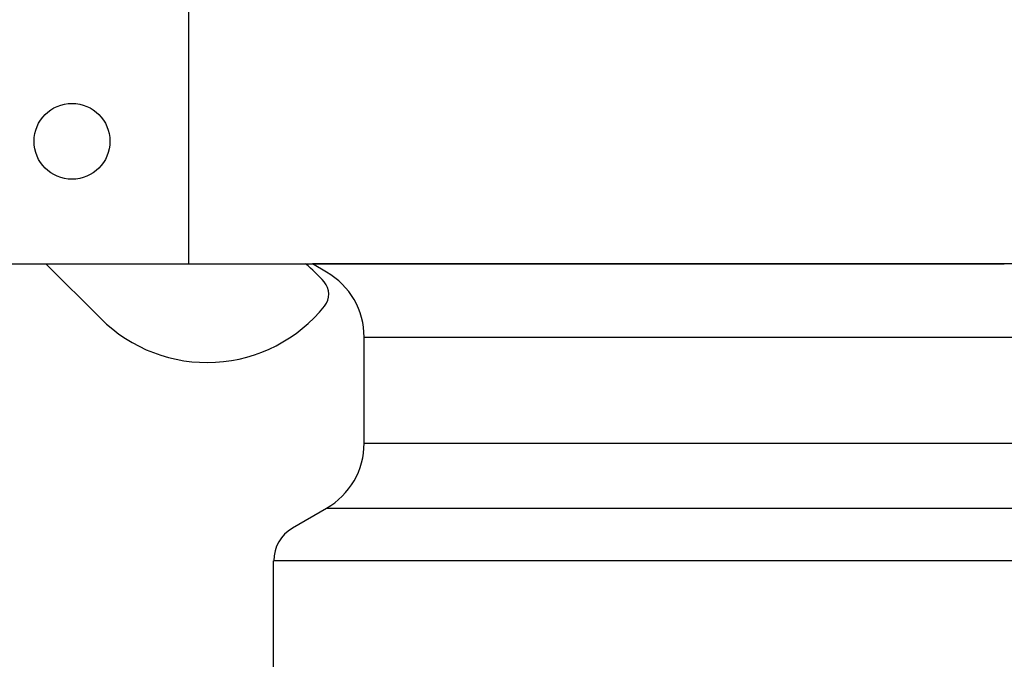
# Model space of a CAD drawing. Extents: x -169 to 2224, y 0 to 2796.
# Tile 286 of 530: x 1603.68 to 1606.95, y 977.27 to 979.4. Entities that reach past the tile are written whole.
import ezdxf

# ---------------------------------------------------------------- set-up
doc = ezdxf.new("R2010")
doc.units = 0
doc.header["$MEASUREMENT"] = 0
doc.header["$PDSIZE"] = 1
doc.layers.get('DEFPOINTS').update_dxf_attribs({"linetype": 'CONTINUOUS'})
for name, color, linetype in [('DIM', 3, 'CONTINUOUS'), ('FILL-CAP', 1, 'CONTINUOUS'), ('SWIVEL-ADAPTOR', 1, 'CONTINUOUS')]:
    doc.layers.add(name, color=color, linetype=linetype)
doc.styles.add('SIMPLEX', font='simplex')
doc.dimstyles.new('DIM64', dxfattribs={"dimscale": 64, "dimtxt": 0.09375, "dimasz": 0.09375, "dimexe": 0.0625, "dimexo": 0.0625, "dimgap": 0.046875, "dimtad": 1, "dimdec": 4, "dimzin": 3, "dimdsep": 46, "dimlunit": 4, "dimtxsty": 'SIMPLEX', "dimcen": 0, "dimclrd": 256, "dimclre": 256, "dimclrt": 256, "dimadec": 0, "dimazin": 0, "dimtfac": 1, "dimtdec": 4, "dimtmove": 0, "dimatfit": 3, "dimfxl": 1, "dimfrac": 2, "dimtolj": 1, "dimtzin": 0, "dimarcsym": 0})

# ---------------------------------------------------------------- blocks, each defined once
blk = doc.blocks.new('*D48')
at = {"layer": 'DEFPOINTS', "color": 0, "transparency": 16777216}
for p in [(2031.7725, 978.296), (1368.5472, 978.0147), (2031.7725, 700.5233)]:
    blk.add_point(p, dxfattribs=at)
at = {"layer": 'DIM', "lineweight": -2, "transparency": 16777216}
for p, q in [((2031.7725, 974.296), (2031.7725, 696.5233)), ((1368.5472, 974.0147), (1368.5472, 696.5233)), ((1374.5472, 700.5233), (2025.7725, 700.5233))]:
    blk.add_line(p, q, dxfattribs=at)
at = {"layer": 'DIM', "transparency": 16777216}
for points in [[(1374.5472, 701.5233), (1374.5472, 699.5233), (1368.5472, 700.5233)], [(2025.7725, 701.5233), (2025.7725, 699.5233), (2031.7725, 700.5233)]]:
    blk.add_solid(points, dxfattribs=at)
at = {"layer": 'DIM', "transparency": 16777216, "insert": (1700.1599, 708.0947), "char_height": 6, "attachment_point": 5, "style": 'SIMPLEX'}
blk.add_mtext('\\A1;55\'-3 1/4" (F.V. TANK SLAB)', dxfattribs=at)

msp = doc.modelspace()

# ---------------------------------------------------------------- linework, layer by layer
at = {"layer": 'FILL-CAP', "linetype": 'Continuous'}
for p, q in [((1604.23942, 978.58878), (1604.23942, 979.46378)), ((1603.57192, 978.58878), (1606.94692, 978.58878)), ((1603.76409, 978.58878), (1603.94695, 978.40666))]:
    msp.add_line(p, q, dxfattribs=at)
at = {"layer": 'FILL-CAP', "color": 7, "linetype": 'Continuous'}
msp.add_circle((1603.85142, 978.99578), 0.126, dxfattribs=at)
at = {"layer": 'FILL-CAP', "linetype": 'Continuous'}
for centre, radius, start, end in [((1604.30999, 978.20202), 0.5, 40.75315, 50.67051), ((1604.64141, 978.48762), 0.0625, 321.33985, 40.75315), ((1604.29978, 978.76093), 0.5, 225.11584, 321.33985)]:
    msp.add_arc(centre, radius, start, end, dxfattribs=at)
at = {"layer": 'SWIVEL-ADAPTOR', "linetype": 'Continuous'}
for p, q in [((1604.69692, 978.56135), (1604.64962, 978.58878)), ((1604.69692, 978.56135), (1604.64962, 978.58878)), ((1604.69692, 978.56135), (1604.64962, 978.58878)), ((1604.69692, 978.56135), (1604.64962, 978.58878)), ((1609.24422, 978.58878), (1604.64962, 978.58878)), ((1604.82192, 977.99297), (1604.82192, 978.345)), ((1604.82192, 977.99297), (1604.82192, 978.345)), ((1604.69692, 977.77609), (1604.58314, 977.71039)), ((1604.69692, 977.77609), (1604.58314, 977.71039)), ((1604.52064, 976.67727), (1604.52064, 977.60248)), ((1604.52064, 976.67727), (1604.52064, 977.60248))]:
    msp.add_line(p, q, dxfattribs=at)
at = {"layer": 'SWIVEL-ADAPTOR', "color": 7}
for p, q in [((1604.82245, 978.345), (1609.07245, 978.345)), ((1604.82245, 977.99297), (1609.07299, 977.99297)), ((1604.69686, 977.77674), (1609.19805, 977.77674)), ((1609.37374, 977.60248), (1604.52117, 977.60248))]:
    msp.add_line(p, q, dxfattribs=at)
at = {"layer": 'SWIVEL-ADAPTOR', "linetype": 'Continuous'}
for centre, radius, start, end in [((1604.57192, 978.345), 0.24947, 0, 59.98163), ((1604.57192, 978.345), 0.24947, 0, 59.98163), ((1604.57192, 977.99297), 0.24947, 299.91219, 0), ((1604.57192, 977.99297), 0.24947, 299.91219, 0), ((1604.64564, 977.60248), 0.12447, 120.07976, 180), ((1604.64564, 977.60248), 0.12447, 120.07976, 180)]:
    msp.add_arc(centre, radius, start, end, dxfattribs=at)

# ---------------------------------------------------------------- dimensions: what is measured, and where the dimension line sits
at = {"layer": 'DIM'}
dim = msp.add_linear_dim(base=(2031.77254, 700.52328), p1=(1368.54722, 978.01471), p2=(2031.77254, 978.29596), angle=0, text='<> (F.V. TANK SLAB)', dimstyle='DIM64', dxfattribs=at)
dim.commit()
dim.dimension.update_dxf_attribs({"geometry": '*D48', "text_midpoint": (1700.15988, 708.09471)})

doc.saveas('drawing.dxf')
